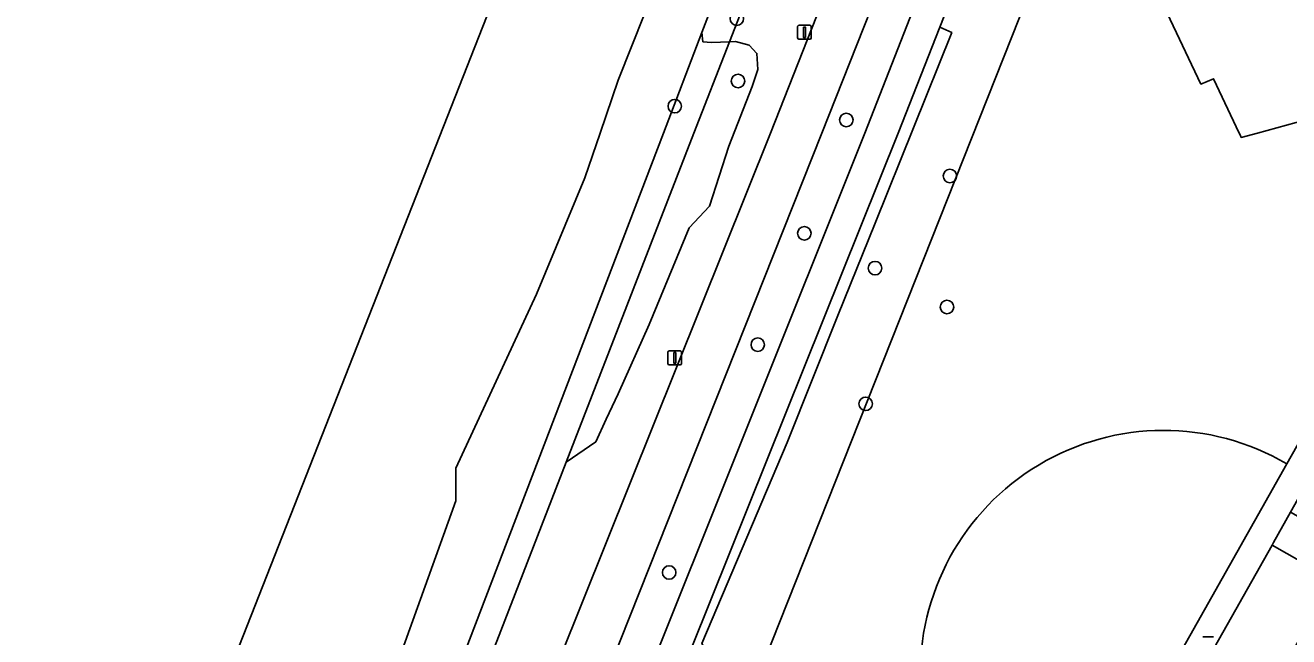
# Model space of a CAD drawing. Extents: x 159039 to 160102, y 381214 to 382524.
# Drawn here: x 159064.1 to 159155.6, y 381463.6 to 381507.8 of the extents above; entities that cross this region are included whole.
import ezdxf

# ---------------------------------------------------------------- set-up
doc = ezdxf.new("R2010")
doc.units = 0
for name, color, linetype in [('IMGEO_Berm_groen', 7, 'Continuous'), ('IMGEO_Boom', 7, 'Continuous'), ('IMGEO_Erf', 7, 'Continuous'), ('IMGEO_Fietspad_gesloten', 7, 'Continuous'), ('IMGEO_Groenvoorziening', 7, 'Continuous'), ('IMGEO_Haag', 7, 'Continuous'), ('IMGEO_Lichtmast', 7, 'Continuous'), ('IMGEO_Oever', 7, 'Continuous'), ('IMGEO_Pand', 7, 'Continuous'), ('IMGEO_Rijbaan_lokaal_open', 7, 'Continuous'), ('IMGEO_Voetpad_gesloten', 7, 'Continuous'), ('IMGEO_Voetpad_open', 7, 'Continuous'), ('IMGEO_Waterloop', 7, 'Continuous')]:
    doc.layers.add(name, color=color, linetype=linetype)

msp = doc.modelspace()

# ---------------------------------------------------------------- linework, layer by layer
at = {"layer": 'IMGEO_Berm_groen'}
msp.add_lwpolyline([(159133.966, 381530.765), (159128.413, 381516.751), (159121.787, 381500), (159105.799, 381459.74), (159108.209, 381458.295), (159124.902, 381500), (159137.709, 381532.746)], dxfattribs=at)
at = {"layer": 'IMGEO_Boom'}
for centre in [(159115.638, 381508.275), (159115.72, 381503.763), (159111.143, 381501.944), (159123.56, 381500.943), (159131.06, 381496.894), (159120.523, 381492.746), (159125.639, 381490.228), (159130.846, 381487.412), (159117.15, 381484.687), (159124.962, 381480.41), (159110.734, 381468.203)]:
    msp.add_circle(centre, 0.489, dxfattribs=at)
at = {"layer": 'IMGEO_Erf'}
msp.add_lwpolyline([(159140.656, 381449.86), (159155.446, 381476.063)], dxfattribs=at)
msp.add_arc((159146.525, 381460.873), 17.616, 59.5746, 243.22838, dxfattribs=at)
at = {"layer": 'IMGEO_Fietspad_gesloten'}
for points in [[(159130.725, 381532.054), (159118.062, 381500), (159101.089, 381457.676), (159100.744, 381456.823), (159085.147, 381417.046), (159072.153, 381384.386)], [(159121.787, 381500), (159128.413, 381516.751), (159133.966, 381530.765)], [(159075.977, 381384.503), (159088.397, 381415.787), (159104.968, 381457.637), (159105.799, 381459.74), (159121.787, 381500)]]:
    msp.add_lwpolyline(points, dxfattribs=at)
at = {"layer": 'IMGEO_Groenvoorziening'}
for points in [[(159147.273, 381589.008), (159140.339, 381571.251), (159139.553, 381569.237), (159115.097, 381506.606), (159115.537, 381506.63), (159116.537, 381506.365), (159117.084, 381505.755), (159117.163, 381504.586), (159116.742, 381503.356), (159115.052, 381499.045), (159113.646, 381494.701), (159112.177, 381493.148), (159109.286, 381486.142), (159107.055, 381481.123), (159106.173, 381479.292), (159105.42, 381477.671), (159103.28, 381476.195), (159096.757, 381459.383), (159101.089, 381457.676), (159118.062, 381500), (159130.725, 381532.054)], [(159161.808, 381573.142), (159158.057, 381563.692), (159114.684, 381454.43), (159135.156, 381441.882)], [(159156.827, 381500.943), (159153.317, 381500), (159152.148, 381499.686), (159152.062, 381499.867), (159151.999, 381500), (159150.141, 381503.923), (159149.219, 381503.543), (159144.351, 381513.836), (159145.232, 381514.254), (159143.32, 381518.338), (159143.24, 381518.509), (159147.218, 381521.348), (159147.874, 381521.816), (159146.314, 381525.143), (159147.758, 381525.549), (159147.68, 381525.728), (159150.33, 381528.757)], [(159155.446, 381476.063), (159157.2, 381479.172), (159168.747, 381500), (159171.954, 381505.356)]]:
    msp.add_lwpolyline(points, dxfattribs=at)
for points in [[(159158.057, 381563.692), (159161.808, 381573.142), (159161.508, 381573.461), (159160.293, 381571.457), (159154.085, 381561.22), (159151.173, 381556.012), (159148.566, 381551.33), (159146.166, 381545.626), (159145.339, 381543.436), (159140.045, 381530.62), (159140.868, 381529.336), (159136.478, 381523.278), (159130.325, 381507.666), (159131.192, 381507.27), (159125.637, 381493.475), (159122.953, 381486.796), (159119.27, 381477.62), (159113.09, 381463.075), (159114.042, 381461.53), (159112.591, 381458.378), (159111.373, 381458.253), (159110.752, 381456.84), (159114.684, 381454.43)], [(159139.553, 381569.237), (159137.478, 381566.745), (159136.002, 381565.51), (159135.282, 381564.606), (159120.041, 381525.371), (159113.106, 381507.262), (159113.184, 381506.6), (159113.813, 381506.538), (159115.097, 381506.606)], [(159130.325, 381507.666), (159127.304, 381500), (159112.375, 381462.803), (159113.308, 381461.499), (159112.278, 381458.924), (159110.659, 381458.527), (159110.134, 381457.219), (159110.424, 381457.041), (159110.752, 381456.84), (159111.373, 381458.253), (159112.591, 381458.378), (159114.042, 381461.53), (159113.09, 381463.075), (159119.27, 381477.62), (159122.953, 381486.796), (159125.637, 381493.475), (159131.192, 381507.27)]]:
    msp.add_lwpolyline(points, close=True, dxfattribs=at)
msp.add_arc((159146.525, 381460.873), 17.616, 59.5746, 243.22838, dxfattribs=at)
at = {"layer": 'IMGEO_Haag'}
msp.add_lwpolyline([(159122.953, 381486.796), (159125.637, 381493.475), (159131.192, 381507.27), (159130.325, 381507.666), (159127.304, 381500), (159112.375, 381462.803), (159113.308, 381461.499), (159112.278, 381458.924), (159110.659, 381458.527), (159110.134, 381457.219), (159110.424, 381457.041), (159110.752, 381456.84), (159111.373, 381458.253), (159112.591, 381458.378), (159114.042, 381461.53), (159113.09, 381463.075), (159119.27, 381477.62)], close=True, dxfattribs=at)
at = {"layer": 'IMGEO_Lichtmast'}
for p, q in [((159120.134, 381507.796), (159120.924, 381507.796)), ((159120.924, 381507.796), (159120.134, 381507.796)), ((159120.034, 381506.896), (159120.034, 381507.696)), ((159120.034, 381507.696), (159120.034, 381506.896)), ((159121.024, 381507.696), (159121.024, 381506.896)), ((159121.024, 381506.896), (159121.024, 381507.696)), ((159120.924, 381506.796), (159120.134, 381506.796)), ((159120.134, 381506.796), (159120.924, 381506.796)), ((159110.645, 381483.336), (159110.645, 381484.136)), ((159110.645, 381484.136), (159110.645, 381483.336)), ((159110.745, 381484.236), (159111.535, 381484.236)), ((159111.535, 381484.236), (159110.745, 381484.236)), ((159111.635, 381484.136), (159111.635, 381483.336)), ((159111.635, 381483.336), (159111.635, 381484.136)), ((159111.535, 381483.236), (159110.745, 381483.236)), ((159110.745, 381483.236), (159111.535, 381483.236)), ((159149.355, 381463.561), (159150.145, 381463.561)), ((159150.145, 381463.561), (159149.355, 381463.561))]:
    msp.add_line(p, q, dxfattribs=at)
for points in [[(159120.454, 381507.671), (159120.604, 381507.671), (159120.604, 381506.921), (159120.454, 381506.921), (159120.454, 381507.671)], [(159111.065, 381484.111), (159111.215, 381484.111), (159111.215, 381483.361), (159111.065, 381483.361), (159111.065, 381484.111)]]:
    msp.add_lwpolyline(points, dxfattribs=at)
for centre, start, end in [((159120.134, 381507.696), 90, 180), ((159120.134, 381507.696), 90, 180), ((159120.924, 381507.696), 0, 90), ((159120.924, 381507.696), 360, 90), ((159120.134, 381506.896), 180, 270), ((159120.134, 381506.896), 180, 270), ((159120.924, 381506.896), 270, 0), ((159120.924, 381506.896), 270, 0), ((159110.745, 381484.136), 90, 180), ((159110.745, 381484.136), 90, 180), ((159111.535, 381484.136), 0, 90), ((159111.535, 381484.136), 360, 90), ((159110.745, 381483.336), 180, 270), ((159110.745, 381483.336), 180, 270), ((159111.535, 381483.336), 270, 0), ((159111.535, 381483.336), 270, 0)]:
    msp.add_arc(centre, 0.1, start, end, dxfattribs=at)
at = {"layer": 'IMGEO_Oever'}
for points in [[(159095.849, 381462.201), (159110.325, 381500), (159113.106, 381507.262), (159120.041, 381525.371)], [(159111.886, 381516.027), (159107.049, 381503.822), (159105.747, 381500), (159104.644, 381496.76), (159101.127, 381488.347), (159095.288, 381475.751), (159095.285, 381473.381), (159089.953, 381458.553)]]:
    msp.add_lwpolyline(points, dxfattribs=at)
for points in [[(159115.097, 381506.606), (159113.813, 381506.538), (159113.184, 381506.6), (159113.106, 381507.262), (159110.325, 381500), (159095.849, 381462.201), (159094.861, 381460.13), (159096.757, 381459.383), (159103.28, 381476.195), (159112.517, 381500)], [(159116.742, 381503.356), (159117.163, 381504.586), (159117.084, 381505.755), (159116.537, 381506.365), (159115.537, 381506.63), (159115.097, 381506.606), (159112.517, 381500), (159103.28, 381476.195), (159105.42, 381477.671), (159106.173, 381479.292), (159107.055, 381481.123), (159109.286, 381486.142), (159112.177, 381493.148), (159113.646, 381494.701), (159115.052, 381499.045)]]:
    msp.add_lwpolyline(points, close=True, dxfattribs=at)
at = {"layer": 'IMGEO_Pand'}
msp.add_lwpolyline([(159155.698, 381527.931), (159147.68, 381525.728), (159147.758, 381525.549), (159146.314, 381525.143), (159147.874, 381521.816), (159147.218, 381521.348), (159143.24, 381518.509), (159143.32, 381518.338), (159145.232, 381514.254), (159144.351, 381513.836), (159149.219, 381503.543), (159150.141, 381503.923), (159151.999, 381500), (159152.062, 381499.867), (159152.148, 381499.686), (159153.317, 381500), (159156.827, 381500.943)], dxfattribs=at)
at = {"layer": 'IMGEO_Rijbaan_lokaal_open'}
msp.add_lwpolyline([(159160.152, 381470.071), (159155.72, 381472.568), (159154.48, 381470.371), (159154.371, 381470.177), (159158.793, 381467.676)], close=True, dxfattribs=at)
msp.add_lwpolyline([(159146.346, 381445.987), (159147.512, 381447.884), (159149.462, 381451.237), (159158.793, 381467.676), (159154.371, 381470.177), (159151.125, 381464.42), (159146.11, 381455.538), (159142.37, 381448.941)], dxfattribs=at)
at = {"layer": 'IMGEO_Voetpad_gesloten'}
for points in [[(159156.922, 381572.451), (159153.102, 381565.806), (159146.765, 381554.781), (159144.764, 381549.958), (159143.019, 381545.696), (159137.709, 381532.746), (159124.902, 381500), (159108.209, 381458.295), (159107.22, 381456.259), (159087.5, 381405.987), (159081.054, 381390.149), (159080.586, 381390.34), (159079.451, 381387.628), (159079.946, 381387.426), (159077.808, 381382.173)], [(159080.055, 381381.211), (159087.825, 381400.853), (159097.845, 381426.239), (159100.113, 381431.985), (159101.389, 381435.218), (159108.504, 381453.245), (159109.242, 381455.034), (159110.134, 381457.219), (159110.659, 381458.527), (159112.375, 381462.803), (159127.304, 381500), (159130.325, 381507.666), (159136.478, 381523.278)]]:
    msp.add_lwpolyline(points, dxfattribs=at)
at = {"layer": 'IMGEO_Voetpad_open'}
for points in [[(159142.37, 381448.941), (159146.11, 381455.538), (159151.125, 381464.42), (159154.371, 381470.177), (159154.48, 381470.371), (159155.72, 381472.568), (159158.808, 381478.041), (159162.975, 381485.583), (159169.891, 381497.722), (159171.178, 381500), (159174.495, 381505.831), (159178.059, 381512.136), (159181.307, 381517.904), (159181.803, 381518.679), (159186.615, 381527.344), (159185.709, 381527.855), (159188.987, 381533.668), (159189.893, 381533.157), (159190.114, 381533.578), (159191.214, 381535.521), (159191.522, 381536.074)], [(159157.2, 381479.172), (159155.446, 381476.063), (159140.656, 381449.86)]]:
    msp.add_lwpolyline(points, dxfattribs=at)
at = {"layer": 'IMGEO_Waterloop'}
for points in [[(159389.672, 382247.29), (159388.514, 382250.285), (159380.201, 382245.705), (159380.185, 382226.569), (159308.559, 382044.584), (159194.301, 381754.28), (159112.581, 381546.649), (159064.132, 381423.551)], [(159089.953, 381458.553), (159095.285, 381473.381), (159095.288, 381475.751), (159101.127, 381488.347), (159104.644, 381496.76), (159105.747, 381500), (159107.049, 381503.822), (159111.886, 381516.027)]]:
    msp.add_lwpolyline(points, dxfattribs=at)

doc.saveas('drawing.dxf')
